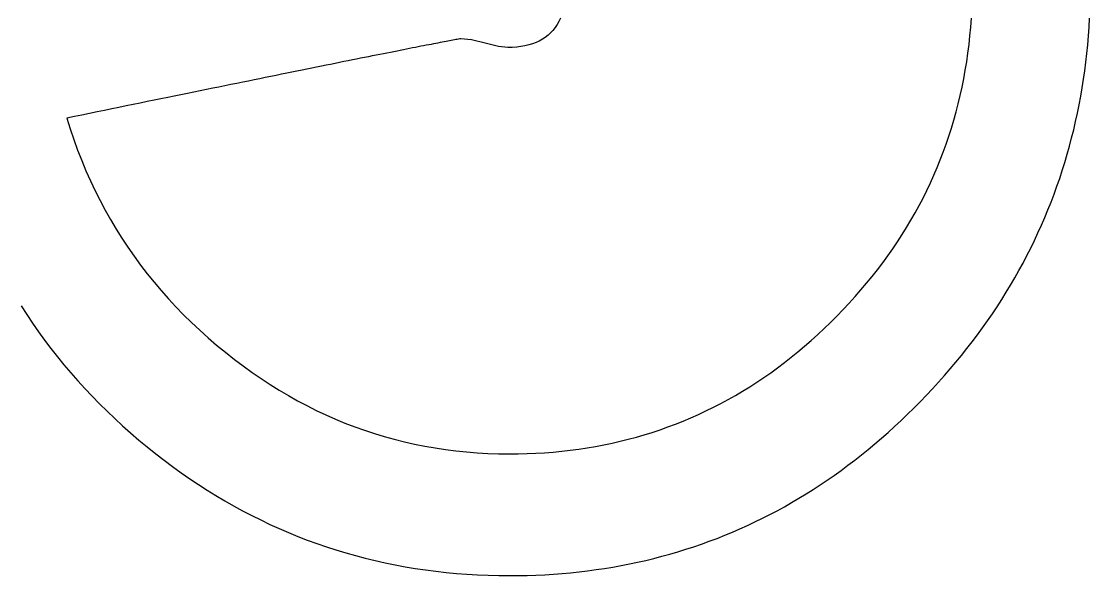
# Model space of a CAD drawing. Extents: x 99958 to 100136, y 99935 to 100013.
# Drawn here: x 100006.2396 to 100006.3115, y 99974.3017 to 99974.339 of the extents above; entities that cross this region are included whole.
import ezdxf

# ---------------------------------------------------------------- set-up
doc = ezdxf.new("R2010")
doc.units = 0
doc.layers.add('TR_SN_ConstructionSigns', color=7, linetype='Continuous')

msp = doc.modelspace()

# ---------------------------------------------------------------- linework, layer by layer
at = {"layer": 'TR_SN_ConstructionSigns'}
for p, q in [((100006.275502, 99974.338574), (100006.275357, 99974.33839)), ((100006.275635, 99974.338773), (100006.275502, 99974.338574)), ((100006.275756, 99974.338985), (100006.275635, 99974.338773)), ((100006.275863, 99974.339211), (100006.275756, 99974.338985)), ((100006.30342, 99974.338021), (100006.303474, 99974.338611)), ((100006.303474, 99974.338611), (100006.303518, 99974.339205)), ((100006.311392, 99974.338015), (100006.311435, 99974.338608)), ((100006.311435, 99974.338608), (100006.31147, 99974.339205)), ((100006.274844, 99974.337917), (100006.274648, 99974.337787)), ((100006.275027, 99974.338061), (100006.274844, 99974.337917)), ((100006.275198, 99974.338218), (100006.275027, 99974.338061)), ((100006.275357, 99974.33839), (100006.275198, 99974.338218)), ((100006.303355, 99974.337435), (100006.30342, 99974.338021)), ((100006.311341, 99974.337425), (100006.311392, 99974.338015)), ((100006.265509, 99974.337125), (100006.2653, 99974.337084)), ((100006.265712, 99974.337165), (100006.265509, 99974.337125)), ((100006.26591, 99974.337204), (100006.265712, 99974.337165)), ((100006.266103, 99974.337242), (100006.26591, 99974.337204)), ((100006.266292, 99974.337279), (100006.266103, 99974.337242)), ((100006.266475, 99974.337315), (100006.266292, 99974.337279)), ((100006.266653, 99974.33735), (100006.266475, 99974.337315)), ((100006.266826, 99974.337384), (100006.266653, 99974.33735)), ((100006.266995, 99974.337416), (100006.266826, 99974.337384)), ((100006.267158, 99974.337448), (100006.266995, 99974.337416)), ((100006.267316, 99974.337479), (100006.267158, 99974.337448)), ((100006.267469, 99974.337508), (100006.267316, 99974.337479)), ((100006.267618, 99974.337537), (100006.267469, 99974.337508)), ((100006.267761, 99974.337564), (100006.267618, 99974.337537)), ((100006.267899, 99974.337591), (100006.267761, 99974.337564)), ((100006.268032, 99974.337616), (100006.267899, 99974.337591)), ((100006.268161, 99974.337641), (100006.268032, 99974.337616)), ((100006.268284, 99974.337664), (100006.268161, 99974.337641)), ((100006.268402, 99974.337686), (100006.268284, 99974.337664)), ((100006.268516, 99974.337708), (100006.268402, 99974.337686)), ((100006.268624, 99974.337728), (100006.268516, 99974.337708)), ((100006.268727, 99974.337747), (100006.268624, 99974.337728)), ((100006.268826, 99974.337765), (100006.268727, 99974.337747)), ((100006.268919, 99974.337782), (100006.268826, 99974.337765)), ((100006.269007, 99974.337798), (100006.268919, 99974.337782)), ((100006.269091, 99974.337813), (100006.269007, 99974.337798)), ((100006.269169, 99974.337827), (100006.269091, 99974.337813)), ((100006.269867, 99974.337752), (100006.269169, 99974.337827)), ((100006.270798, 99974.33753), (100006.269867, 99974.337752)), ((100006.2717, 99974.337307), (100006.270798, 99974.33753)), ((100006.272311, 99974.337233), (100006.2717, 99974.337307)), ((100006.272621, 99974.33724), (100006.272311, 99974.337233)), ((100006.272919, 99974.33726), (100006.272621, 99974.33724)), ((100006.273204, 99974.337294), (100006.272919, 99974.33726)), ((100006.273476, 99974.337342), (100006.273204, 99974.337294)), ((100006.273736, 99974.337404), (100006.273476, 99974.337342)), ((100006.273983, 99974.337479), (100006.273736, 99974.337404)), ((100006.274217, 99974.337568), (100006.273983, 99974.337479)), ((100006.274439, 99974.337671), (100006.274217, 99974.337568)), ((100006.274648, 99974.337787), (100006.274439, 99974.337671)), ((100006.303281, 99974.336853), (100006.303355, 99974.337435)), ((100006.311282, 99974.336838), (100006.311341, 99974.337425)), ((100006.262139, 99974.336453), (100006.261861, 99974.336397)), ((100006.262412, 99974.336508), (100006.262139, 99974.336453)), ((100006.26268, 99974.336561), (100006.262412, 99974.336508)), ((100006.262944, 99974.336614), (100006.26268, 99974.336561)), ((100006.263202, 99974.336666), (100006.262944, 99974.336614)), ((100006.263455, 99974.336716), (100006.263202, 99974.336666)), ((100006.263703, 99974.336766), (100006.263455, 99974.336716)), ((100006.263946, 99974.336814), (100006.263703, 99974.336766)), ((100006.264184, 99974.336862), (100006.263946, 99974.336814)), ((100006.264418, 99974.336908), (100006.264184, 99974.336862)), ((100006.264646, 99974.336954), (100006.264418, 99974.336908)), ((100006.264869, 99974.336998), (100006.264646, 99974.336954)), ((100006.265087, 99974.337041), (100006.264869, 99974.336998)), ((100006.2653, 99974.337084), (100006.265087, 99974.337041)), ((100006.303197, 99974.336275), (100006.303281, 99974.336853)), ((100006.311215, 99974.336254), (100006.311282, 99974.336838)), ((100006.258471, 99974.335713), (100006.258133, 99974.335644)), ((100006.258805, 99974.33578), (100006.258471, 99974.335713)), ((100006.259133, 99974.335847), (100006.258805, 99974.33578)), ((100006.259456, 99974.335912), (100006.259133, 99974.335847)), ((100006.259774, 99974.335976), (100006.259456, 99974.335912)), ((100006.260087, 99974.33604), (100006.259774, 99974.335976)), ((100006.260395, 99974.336102), (100006.260087, 99974.33604)), ((100006.260698, 99974.336163), (100006.260395, 99974.336102)), ((100006.260996, 99974.336223), (100006.260698, 99974.336163)), ((100006.26129, 99974.336282), (100006.260996, 99974.336223)), ((100006.261578, 99974.33634), (100006.26129, 99974.336282)), ((100006.261861, 99974.336397), (100006.261578, 99974.33634)), ((100006.303, 99974.335133), (100006.303103, 99974.335702)), ((100006.303103, 99974.335702), (100006.303197, 99974.336275)), ((100006.31114, 99974.335674), (100006.311215, 99974.336254)), ((100006.254866, 99974.334981), (100006.254478, 99974.334902)), ((100006.255249, 99974.335059), (100006.254866, 99974.334981)), ((100006.255627, 99974.335136), (100006.255249, 99974.335059)), ((100006.256, 99974.335212), (100006.255627, 99974.335136)), ((100006.256368, 99974.335286), (100006.256, 99974.335212)), ((100006.256731, 99974.33536), (100006.256368, 99974.335286)), ((100006.257089, 99974.335433), (100006.256731, 99974.33536)), ((100006.257442, 99974.335504), (100006.257089, 99974.335433)), ((100006.25779, 99974.335575), (100006.257442, 99974.335504)), ((100006.258133, 99974.335644), (100006.25779, 99974.335575)), ((100006.302886, 99974.334568), (100006.303, 99974.335133)), ((100006.310967, 99974.334523), (100006.311058, 99974.335096)), ((100006.311058, 99974.335096), (100006.31114, 99974.335674)), ((100006.251621, 99974.33432), (100006.251193, 99974.334232)), ((100006.252044, 99974.334406), (100006.251621, 99974.33432)), ((100006.252462, 99974.334491), (100006.252044, 99974.334406)), ((100006.252875, 99974.334576), (100006.252462, 99974.334491)), ((100006.253283, 99974.334659), (100006.252875, 99974.334576)), ((100006.253687, 99974.334741), (100006.253283, 99974.334659)), ((100006.254085, 99974.334822), (100006.253687, 99974.334741)), ((100006.254478, 99974.334902), (100006.254085, 99974.334822)), ((100006.302763, 99974.334008), (100006.302886, 99974.334568)), ((100006.310869, 99974.333952), (100006.310967, 99974.334523)), ((100006.248057, 99974.333591), (100006.247589, 99974.333496)), ((100006.24852, 99974.333686), (100006.248057, 99974.333591)), ((100006.248978, 99974.33378), (100006.24852, 99974.333686)), ((100006.249431, 99974.333872), (100006.248978, 99974.33378)), ((100006.249879, 99974.333964), (100006.249431, 99974.333872)), ((100006.250322, 99974.334054), (100006.249879, 99974.333964)), ((100006.25076, 99974.334144), (100006.250322, 99974.334054)), ((100006.251193, 99974.334232), (100006.25076, 99974.334144)), ((100006.302629, 99974.333451), (100006.302763, 99974.334008)), ((100006.310763, 99974.333385), (100006.310869, 99974.333952)), ((100006.244677, 99974.332899), (100006.244174, 99974.332796)), ((100006.245174, 99974.333001), (100006.244677, 99974.332899)), ((100006.245667, 99974.333102), (100006.245174, 99974.333001)), ((100006.246155, 99974.333202), (100006.245667, 99974.333102)), ((100006.246638, 99974.333301), (100006.246155, 99974.333202)), ((100006.247116, 99974.333399), (100006.246638, 99974.333301)), ((100006.247589, 99974.333496), (100006.247116, 99974.333399)), ((100006.302333, 99974.332351), (100006.302486, 99974.332899)), ((100006.302486, 99974.332899), (100006.302629, 99974.333451)), ((100006.310527, 99974.332261), (100006.310649, 99974.332821)), ((100006.310649, 99974.332821), (100006.310763, 99974.333385)), ((100006.243153, 99974.332586), (100006.242635, 99974.33248)), ((100006.242635, 99974.33248), (100006.242866, 99974.331754)), ((100006.243666, 99974.332692), (100006.243153, 99974.332586)), ((100006.244174, 99974.332796), (100006.243666, 99974.332692)), ((100006.30217, 99974.331808), (100006.302333, 99974.332351)), ((100006.310397, 99974.331703), (100006.310527, 99974.332261)), ((100006.242866, 99974.331754), (100006.243112, 99974.331038)), ((100006.301997, 99974.331268), (100006.30217, 99974.331808)), ((100006.31026, 99974.331149), (100006.310397, 99974.331703)), ((100006.243112, 99974.331038), (100006.243372, 99974.330331)), ((100006.301622, 99974.330202), (100006.301814, 99974.330733)), ((100006.301814, 99974.330733), (100006.301997, 99974.331268)), ((100006.310114, 99974.330599), (100006.31026, 99974.331149)), ((100006.243372, 99974.330331), (100006.243646, 99974.329633)), ((100006.301419, 99974.329676), (100006.301622, 99974.330202)), ((100006.3098, 99974.329507), (100006.309961, 99974.330051)), ((100006.309961, 99974.330051), (100006.310114, 99974.330599)), ((100006.243646, 99974.329633), (100006.243935, 99974.328946)), ((100006.301207, 99974.329153), (100006.301419, 99974.329676)), ((100006.309631, 99974.328967), (100006.3098, 99974.329507)), ((100006.243935, 99974.328946), (100006.244238, 99974.328268)), ((100006.300752, 99974.328121), (100006.300984, 99974.328635)), ((100006.300984, 99974.328635), (100006.301207, 99974.329153)), ((100006.309454, 99974.328429), (100006.309631, 99974.328967)), ((100006.244238, 99974.328268), (100006.244555, 99974.3276)), ((100006.30051, 99974.327612), (100006.300752, 99974.328121)), ((100006.309076, 99974.327364), (100006.309269, 99974.327895)), ((100006.309269, 99974.327895), (100006.309454, 99974.328429)), ((100006.244555, 99974.3276), (100006.244887, 99974.326941)), ((100006.299997, 99974.326605), (100006.300258, 99974.327106)), ((100006.300258, 99974.327106), (100006.30051, 99974.327612)), ((100006.308876, 99974.326836), (100006.309076, 99974.327364)), ((100006.244887, 99974.326941), (100006.245233, 99974.326292)), ((100006.299725, 99974.326108), (100006.299997, 99974.326605)), ((100006.308667, 99974.326312), (100006.308876, 99974.326836)), ((100006.245233, 99974.326292), (100006.245593, 99974.325652)), ((100006.245593, 99974.325652), (100006.245968, 99974.325022)), ((100006.299443, 99974.325615), (100006.299725, 99974.326108)), ((100006.308227, 99974.325274), (100006.308451, 99974.325791)), ((100006.308451, 99974.325791), (100006.308667, 99974.326312)), ((100006.245968, 99974.325022), (100006.246357, 99974.324402)), ((100006.298851, 99974.324643), (100006.299152, 99974.325127)), ((100006.299152, 99974.325127), (100006.299443, 99974.325615)), ((100006.307995, 99974.324759), (100006.308227, 99974.325274)), ((100006.246357, 99974.324402), (100006.246761, 99974.323791)), ((100006.298539, 99974.324163), (100006.298851, 99974.324643)), ((100006.307508, 99974.32374), (100006.307755, 99974.324248)), ((100006.307755, 99974.324248), (100006.307995, 99974.324759)), ((100006.246761, 99974.323791), (100006.247179, 99974.32319)), ((100006.297887, 99974.323216), (100006.298218, 99974.323687)), ((100006.298218, 99974.323687), (100006.298539, 99974.324163)), ((100006.307252, 99974.323236), (100006.307508, 99974.32374)), ((100006.247179, 99974.32319), (100006.247611, 99974.322599)), ((100006.297196, 99974.322285), (100006.297547, 99974.322748)), ((100006.297547, 99974.322748), (100006.297887, 99974.323216)), ((100006.306989, 99974.322735), (100006.307252, 99974.323236)), ((100006.247611, 99974.322599), (100006.248058, 99974.322017)), ((100006.296835, 99974.321827), (100006.297196, 99974.322285)), ((100006.306438, 99974.321742), (100006.306717, 99974.322237)), ((100006.306717, 99974.322237), (100006.306989, 99974.322735)), ((100006.248058, 99974.322017), (100006.248519, 99974.321445)), ((100006.248519, 99974.321445), (100006.248994, 99974.320883)), ((100006.296085, 99974.320922), (100006.296465, 99974.321372)), ((100006.296465, 99974.321372), (100006.296835, 99974.321827)), ((100006.306151, 99974.321251), (100006.306438, 99974.321742)), ((100006.248994, 99974.320883), (100006.249484, 99974.32033)), ((100006.295694, 99974.320476), (100006.296085, 99974.320922)), ((100006.305554, 99974.320279), (100006.305857, 99974.320763)), ((100006.305857, 99974.320763), (100006.306151, 99974.321251)), ((100006.249484, 99974.32033), (100006.249988, 99974.319786)), ((100006.294884, 99974.319596), (100006.295294, 99974.320034)), ((100006.295294, 99974.320034), (100006.295694, 99974.320476)), ((100006.305243, 99974.319797), (100006.305554, 99974.320279)), ((100006.239563, 99974.319848), (100006.239944, 99974.31926)), ((100006.239944, 99974.31926), (100006.240336, 99974.318679)), ((100006.249988, 99974.319786), (100006.250507, 99974.319253)), ((100006.250507, 99974.319253), (100006.25104, 99974.318729)), ((100006.294038, 99974.318737), (100006.294464, 99974.319163)), ((100006.294464, 99974.319163), (100006.294884, 99974.319596)), ((100006.304599, 99974.318844), (100006.304925, 99974.319319)), ((100006.304925, 99974.319319), (100006.305243, 99974.319797)), ((100006.240336, 99974.318679), (100006.240738, 99974.318106)), ((100006.25104, 99974.318729), (100006.251587, 99974.318214)), ((100006.293607, 99974.318321), (100006.294038, 99974.318737)), ((100006.304264, 99974.318373), (100006.304599, 99974.318844)), ((100006.240738, 99974.318106), (100006.241151, 99974.317539)), ((100006.251587, 99974.318214), (100006.252149, 99974.31771)), ((100006.292733, 99974.317519), (100006.293172, 99974.317915)), ((100006.293172, 99974.317915), (100006.293607, 99974.318321)), ((100006.303572, 99974.31744), (100006.303922, 99974.317905)), ((100006.303922, 99974.317905), (100006.304264, 99974.318373)), ((100006.241151, 99974.317539), (100006.241575, 99974.31698)), ((100006.252149, 99974.31771), (100006.252725, 99974.317214)), ((100006.252725, 99974.317214), (100006.253315, 99974.316729)), ((100006.291842, 99974.316756), (100006.292289, 99974.317133)), ((100006.292289, 99974.317133), (100006.292733, 99974.317519)), ((100006.303215, 99974.316978), (100006.303572, 99974.31744)), ((100006.241575, 99974.31698), (100006.242009, 99974.316428)), ((100006.242009, 99974.316428), (100006.242455, 99974.315883)), ((100006.253315, 99974.316729), (100006.25392, 99974.316253)), ((100006.290935, 99974.316034), (100006.291391, 99974.31639)), ((100006.291391, 99974.31639), (100006.291842, 99974.316756)), ((100006.302476, 99974.316065), (100006.302849, 99974.31652)), ((100006.302849, 99974.31652), (100006.303215, 99974.316978)), ((100006.242455, 99974.315883), (100006.24291, 99974.315345)), ((100006.25392, 99974.316253), (100006.254512, 99974.315807)), ((100006.254512, 99974.315807), (100006.25511, 99974.315377)), ((100006.290012, 99974.315353), (100006.290476, 99974.315689)), ((100006.290476, 99974.315689), (100006.290935, 99974.316034)), ((100006.301705, 99974.315165), (100006.302094, 99974.315613)), ((100006.302094, 99974.315613), (100006.302476, 99974.316065)), ((100006.24291, 99974.315345), (100006.243377, 99974.314814)), ((100006.25511, 99974.315377), (100006.255712, 99974.314963)), ((100006.255712, 99974.314963), (100006.25632, 99974.314565)), ((100006.289073, 99974.314711), (100006.289544, 99974.315027)), ((100006.289544, 99974.315027), (100006.290012, 99974.315353)), ((100006.301308, 99974.31472), (100006.301705, 99974.315165)), ((100006.243377, 99974.314814), (100006.243854, 99974.314291)), ((100006.243854, 99974.314291), (100006.244342, 99974.313774)), ((100006.25632, 99974.314565), (100006.256933, 99974.314184)), ((100006.256933, 99974.314184), (100006.257551, 99974.313819)), ((100006.288117, 99974.314109), (100006.288597, 99974.314405)), ((100006.288597, 99974.314405), (100006.289073, 99974.314711)), ((100006.30049, 99974.31384), (100006.300903, 99974.314278)), ((100006.300903, 99974.314278), (100006.301308, 99974.31472)), ((100006.244342, 99974.313774), (100006.24484, 99974.313265)), ((100006.257551, 99974.313819), (100006.258173, 99974.31347)), ((100006.258173, 99974.31347), (100006.258801, 99974.313138)), ((100006.286652, 99974.313282), (100006.287145, 99974.313548)), ((100006.287145, 99974.313548), (100006.287633, 99974.313823)), ((100006.287633, 99974.313823), (100006.288117, 99974.314109)), ((100006.299644, 99974.312975), (100006.30007, 99974.313405)), ((100006.30007, 99974.313405), (100006.30049, 99974.31384)), ((100006.24484, 99974.313265), (100006.24535, 99974.312763)), ((100006.24535, 99974.312763), (100006.245869, 99974.312268)), ((100006.258801, 99974.313138), (100006.259434, 99974.312821)), ((100006.259434, 99974.312821), (100006.260072, 99974.312521)), ((100006.285151, 99974.312545), (100006.285655, 99974.312781)), ((100006.285655, 99974.312781), (100006.286156, 99974.313026)), ((100006.286156, 99974.313026), (100006.286652, 99974.313282)), ((100006.299214, 99974.312554), (100006.299644, 99974.312975)), ((100006.245869, 99974.312268), (100006.2464, 99974.31178)), ((100006.260072, 99974.312521), (100006.260715, 99974.312237)), ((100006.260715, 99974.312237), (100006.261363, 99974.311969)), ((100006.261363, 99974.311969), (100006.262016, 99974.311718)), ((100006.283613, 99974.311898), (100006.28413, 99974.312104)), ((100006.28413, 99974.312104), (100006.284642, 99974.312319)), ((100006.284642, 99974.312319), (100006.285151, 99974.312545)), ((100006.298346, 99974.311735), (100006.298782, 99974.31214)), ((100006.298782, 99974.31214), (100006.299214, 99974.312554)), ((100006.2464, 99974.31178), (100006.246941, 99974.3113)), ((100006.246941, 99974.3113), (100006.247493, 99974.310826)), ((100006.262016, 99974.311718), (100006.262674, 99974.311483)), ((100006.262674, 99974.311483), (100006.263338, 99974.311264)), ((100006.263338, 99974.311264), (100006.264006, 99974.311061)), ((100006.281505, 99974.311176), (100006.282038, 99974.311342)), ((100006.282038, 99974.311342), (100006.282567, 99974.311517)), ((100006.282567, 99974.311517), (100006.283092, 99974.311703)), ((100006.283092, 99974.311703), (100006.283613, 99974.311898)), ((100006.297464, 99974.310948), (100006.297906, 99974.311338)), ((100006.297906, 99974.311338), (100006.298346, 99974.311735)), ((100006.247493, 99974.310826), (100006.248056, 99974.31036)), ((100006.264006, 99974.311061), (100006.264679, 99974.310874)), ((100006.264679, 99974.310874), (100006.265357, 99974.310704)), ((100006.265357, 99974.310704), (100006.266041, 99974.31055)), ((100006.266041, 99974.31055), (100006.266729, 99974.310412)), ((100006.278778, 99974.310499), (100006.279331, 99974.310615)), ((100006.279331, 99974.310615), (100006.279881, 99974.31074)), ((100006.279881, 99974.31074), (100006.280426, 99974.310875)), ((100006.280426, 99974.310875), (100006.280968, 99974.311021)), ((100006.280968, 99974.311021), (100006.281505, 99974.311176)), ((100006.29657, 99974.310194), (100006.297019, 99974.310567)), ((100006.297019, 99974.310567), (100006.297464, 99974.310948)), ((100006.248056, 99974.31036), (100006.248629, 99974.309901)), ((100006.248629, 99974.309901), (100006.249194, 99974.309464)), ((100006.266729, 99974.310412), (100006.267423, 99974.31029)), ((100006.267423, 99974.31029), (100006.268121, 99974.310185)), ((100006.268121, 99974.310185), (100006.268825, 99974.310095)), ((100006.268825, 99974.310095), (100006.269533, 99974.310022)), ((100006.269533, 99974.310022), (100006.270247, 99974.309966)), ((100006.270247, 99974.309966), (100006.270966, 99974.309925)), ((100006.270966, 99974.309925), (100006.271689, 99974.309901)), ((100006.271689, 99974.309901), (100006.272418, 99974.309893)), ((100006.272418, 99974.309893), (100006.273017, 99974.309898)), ((100006.273017, 99974.309898), (100006.273611, 99974.309913)), ((100006.273611, 99974.309913), (100006.274202, 99974.309938)), ((100006.274202, 99974.309938), (100006.274788, 99974.309973)), ((100006.274788, 99974.309973), (100006.27537, 99974.310018)), ((100006.27537, 99974.310018), (100006.275948, 99974.310073)), ((100006.275948, 99974.310073), (100006.276522, 99974.310138)), ((100006.276522, 99974.310138), (100006.277092, 99974.310213)), ((100006.277092, 99974.310213), (100006.277658, 99974.310299)), ((100006.277658, 99974.310299), (100006.27822, 99974.310394)), ((100006.27822, 99974.310394), (100006.278778, 99974.310499)), ((100006.295662, 99974.309471), (100006.296118, 99974.309828)), ((100006.296118, 99974.309828), (100006.29657, 99974.310194)), ((100006.249194, 99974.309464), (100006.249764, 99974.309038)), ((100006.294742, 99974.308781), (100006.295204, 99974.309122)), ((100006.295204, 99974.309122), (100006.295662, 99974.309471)), ((100006.249764, 99974.309038), (100006.250338, 99974.308625)), ((100006.250338, 99974.308625), (100006.250916, 99974.308224)), ((100006.293809, 99974.308123), (100006.294277, 99974.308448)), ((100006.294277, 99974.308448), (100006.294742, 99974.308781)), ((100006.250916, 99974.308224), (100006.251499, 99974.307834)), ((100006.251499, 99974.307834), (100006.252086, 99974.307457)), ((100006.292863, 99974.307496), (100006.293337, 99974.307805)), ((100006.293337, 99974.307805), (100006.293809, 99974.308123)), ((100006.252086, 99974.307457), (100006.252677, 99974.307092)), ((100006.252677, 99974.307092), (100006.253272, 99974.306738)), ((100006.291904, 99974.306902), (100006.292385, 99974.307195)), ((100006.292385, 99974.307195), (100006.292863, 99974.307496)), ((100006.253272, 99974.306738), (100006.253872, 99974.306397)), ((100006.253872, 99974.306397), (100006.254476, 99974.306067)), ((100006.290441, 99974.306071), (100006.290932, 99974.30634)), ((100006.290932, 99974.30634), (100006.291419, 99974.306617)), ((100006.291419, 99974.306617), (100006.291904, 99974.306902)), ((100006.254476, 99974.306067), (100006.255085, 99974.30575)), ((100006.255085, 99974.30575), (100006.255698, 99974.305444)), ((100006.288949, 99974.305313), (100006.289449, 99974.305558)), ((100006.289449, 99974.305558), (100006.289947, 99974.305811)), ((100006.289947, 99974.305811), (100006.290441, 99974.306071)), ((100006.255698, 99974.305444), (100006.256315, 99974.305151)), ((100006.256315, 99974.305151), (100006.256937, 99974.304869)), ((100006.256937, 99974.304869), (100006.257562, 99974.3046)), ((100006.287428, 99974.304626), (100006.287938, 99974.304847)), ((100006.287938, 99974.304847), (100006.288445, 99974.305076)), ((100006.288445, 99974.305076), (100006.288949, 99974.305313)), ((100006.257562, 99974.3046), (100006.258193, 99974.304342)), ((100006.258193, 99974.304342), (100006.258827, 99974.304096)), ((100006.258827, 99974.304096), (100006.259466, 99974.303863)), ((100006.285878, 99974.304012), (100006.286398, 99974.304209)), ((100006.286398, 99974.304209), (100006.286914, 99974.304414)), ((100006.286914, 99974.304414), (100006.287428, 99974.304626)), ((100006.259466, 99974.303863), (100006.260109, 99974.303641)), ((100006.260109, 99974.303641), (100006.260757, 99974.303432)), ((100006.260757, 99974.303432), (100006.261409, 99974.303234)), ((100006.283765, 99974.303306), (100006.284298, 99974.303471)), ((100006.284298, 99974.303471), (100006.284828, 99974.303643)), ((100006.284828, 99974.303643), (100006.285354, 99974.303824)), ((100006.285354, 99974.303824), (100006.285878, 99974.304012)), ((100006.261409, 99974.303234), (100006.262065, 99974.303048)), ((100006.262065, 99974.303048), (100006.262726, 99974.302874)), ((100006.262726, 99974.302874), (100006.263391, 99974.302713)), ((100006.263391, 99974.302713), (100006.26406, 99974.302563)), ((100006.281053, 99974.302604), (100006.281602, 99974.302728)), ((100006.281602, 99974.302728), (100006.282147, 99974.30286)), ((100006.282147, 99974.30286), (100006.28269, 99974.303001)), ((100006.28269, 99974.303001), (100006.283229, 99974.303149)), ((100006.283229, 99974.303149), (100006.283765, 99974.303306)), ((100006.26406, 99974.302563), (100006.264733, 99974.302425)), ((100006.264733, 99974.302425), (100006.265411, 99974.302299)), ((100006.265411, 99974.302299), (100006.266094, 99974.302186)), ((100006.266094, 99974.302186), (100006.26678, 99974.302084)), ((100006.26678, 99974.302084), (100006.267471, 99974.301994)), ((100006.267471, 99974.301994), (100006.268166, 99974.301916)), ((100006.268166, 99974.301916), (100006.268866, 99974.30185)), ((100006.275966, 99974.301845), (100006.276544, 99974.301897)), ((100006.276544, 99974.301897), (100006.277119, 99974.301957)), ((100006.277119, 99974.301957), (100006.27769, 99974.302026)), ((100006.27769, 99974.302026), (100006.278259, 99974.302102)), ((100006.278259, 99974.302102), (100006.278824, 99974.302186)), ((100006.278824, 99974.302186), (100006.279386, 99974.302278)), ((100006.279386, 99974.302278), (100006.279945, 99974.302379)), ((100006.279945, 99974.302379), (100006.2805, 99974.302487)), ((100006.2805, 99974.302487), (100006.281053, 99974.302604)), ((100006.268866, 99974.30185), (100006.26957, 99974.301796)), ((100006.26957, 99974.301796), (100006.270278, 99974.301754)), ((100006.270278, 99974.301754), (100006.270991, 99974.301724)), ((100006.270991, 99974.301724), (100006.271708, 99974.301706)), ((100006.271708, 99974.301706), (100006.272429, 99974.3017)), ((100006.272429, 99974.3017), (100006.273026, 99974.301704)), ((100006.273026, 99974.301704), (100006.273621, 99974.301716)), ((100006.273621, 99974.301716), (100006.274212, 99974.301737)), ((100006.274212, 99974.301737), (100006.2748, 99974.301765)), ((100006.2748, 99974.301765), (100006.275384, 99974.301801)), ((100006.275384, 99974.301801), (100006.275966, 99974.301845))]:
    msp.add_line(p, q, dxfattribs=at)

doc.saveas('drawing.dxf')
